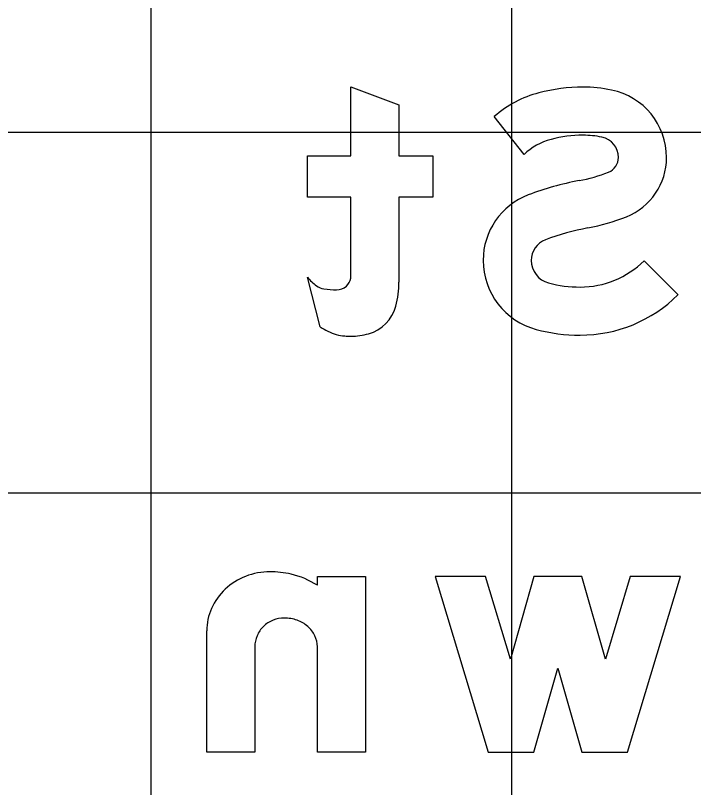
# Model space of a CAD drawing. Extents: x 1797809 to 2198143, y 249608 to 1237864.
# Drawn here: x 2197029.954 to 2197033.714, y 1237304.413 to 1237308.694 of the extents above; entities that cross this region are included whole.
import ezdxf

# ---------------------------------------------------------------- set-up
doc = ezdxf.new("R2010")
doc.units = 0
for name, color, linetype in [('GSBWFILL', 7, 'Continuous'), ('GSCOLORFILL', 7, 'Continuous'), ('GSOUTLINE', 7, 'Continuous'), ('GSSHT', 7, 'Continuous')]:
    doc.layers.add(name, color=color, linetype=linetype)

msp = doc.modelspace()

# ---------------------------------------------------------------- linework, layer by layer
at = {"layer": 'GSBWFILL'}
for p, q in [((2197031.6441, 1237306.967), (2197031.5739, 1237307.243)), ((2197031.2815, 1237305.1937), (2197031.2815, 1237304.6089))]:
    msp.add_line(p, q, dxfattribs=at)
for points in [[(2197031.8139, 1237307.2955), (2197031.8139, 1237307.6855), (2197031.5739, 1237307.6855), (2197031.5739, 1237307.9155), (2197031.8139, 1237307.9155), (2197031.8139, 1237308.2989), (2197032.0806, 1237308.1977), (2197032.0806, 1237307.9155), (2197032.2673, 1237307.9155), (2197032.2673, 1237307.6855), (2197032.0806, 1237307.6855), (2197032.0806, 1237307.215)], [(2197032.7739, 1237307.9236), (2197032.609, 1237308.134)], [(2197033.4395, 1237307.3341), (2197033.6273, 1237307.1447)], [(2197031.6281, 1237305.5341), (2197031.6281, 1237305.5822), (2197031.8948, 1237305.5822), (2197031.8948, 1237304.6089), (2197031.6281, 1237304.6089), (2197031.6281, 1237305.1937)], [(2197031.2815, 1237304.6089), (2197031.0148, 1237304.6089), (2197031.0148, 1237305.2814)]]:
    msp.add_lwpolyline(points, dxfattribs=at)
msp.add_lwpolyline([(2197032.2815, 1237305.5822), (2197032.5748, 1237304.6089), (2197032.8281, 1237304.6089), (2197032.9615, 1237305.0755), (2197033.0948, 1237304.6089), (2197033.3481, 1237304.6089), (2197033.6415, 1237305.5822), (2197033.3629, 1237305.5822), (2197033.2249, 1237305.1242), (2197033.094, 1237305.5822), (2197032.8289, 1237305.5822), (2197032.698, 1237305.1242), (2197032.56, 1237305.5822)], close=True, dxfattribs=at)
for centre, major_axis, ratio, start_param, end_param in [((2197033.1006, 1237307.3333), (0, -0.9632), 0.999997, 3.141593, 3.398544), ((2197033.1006, 1237307.5111), (0, -0.7855), 0.999997, 2.938834, 3.141593), ((2197033.0113, 1237307.6735), (0, -0.6115), 0.999997, 3.398544, 3.859626), ((2197033.1819, 1237307.9063), (0, -0.382), 0.999997, 1.570796, 2.938834), ((2197033.0113, 1237307.6735), (0, -0.3448), 0.999997, 3.398544, 3.900941), ((2197033.1006, 1237307.3333), (0, -0.6965), 0.999997, 3.141593, 3.398544), ((2197033.1006, 1237307.5111), (0, -0.5188), 0.999997, 2.938834, 3.141593), ((2197033.1819, 1237307.9063), (0, -0.1153), 0.999997, 1.570796, 2.938834), ((2197033.21, 1237307.9063), (0, -0.0872), 0.999997, 0.380343, 1.570796), ((2197033.21, 1237307.9063), (0, -0.3538), 0.999997, 0.380343, 1.570796), ((2197032.9194, 1237308.6331), (0, -0.8699), 0.999997, 0.184152, 0.380343), ((2197033.376, 1237306.1821), (0, -1.6233), 0.999997, 3.325745, 3.506141), ((2197032.9357, 1237307.3358), (0, -0.3885), 0.999997, 3.506141, 4.712389), ((2197032.9194, 1237308.6331), (0, -1.1366), 0.999997, 0.184153, 0.380343), ((2197033.376, 1237306.1821), (0, -1.3566), 0.999997, 3.325745, 3.506141), ((2197032.9357, 1237307.3358), (0, -0.1218), 0.999997, 3.506141, 4.712389), ((2197032.9434, 1237307.3358), (0, -0.3961), 0.999997, 4.712389, 6.023261), ((2197032.9434, 1237307.3358), (0, -0.1295), 0.999997, 4.712389, 6.023261), ((2197033.0844, 1237307.6923), (0, -0.5044), 0.999997, 0, 0.780986), ((2197030.1447, 1237307.2955), (0, -1.6693), 0.999998, 1.535587, 1.570796), ((2197031.7494, 1237307.3739), (0, -0.2189), 0.999998, 5.35314, 5.6685), ((2197031.7373, 1237307.2498), (0, -0.0767), 0.999998, 0.733764, 1.400742), ((2197031.6809, 1237307.2767), (0, -0.1), 0.999998, 5.6685, 6.114016), ((2197031.7349, 1237307.5933), (0, -0.4211), 0.999998, 6.114016, 6.283185), ((2197031.7349, 1237307.2524), (0, -0.0803), 0.999998, 0, 0.733764), ((2197031.5632, 1237307.215), (0, -0.5174), 0.999998, 1.310894, 1.570796), ((2197033.0844, 1237307.8661), (0, -0.6782), 0.999997, 6.023261, 6.283185), ((2197033.0844, 1237307.6923), (0, -0.7711), 0.999997, 0, 0.780986), ((2197031.8538, 1237307.1377), (0, -0.2167), 0.999998, 0.272066, 1.310894), ((2197031.8225, 1237307.2293), (0, -0.3172), 0.999998, 5.685934, 5.997023), ((2197031.7941, 1237307.1328), (0, -0.2167), 0.999998, 5.997023, 6.219044), ((2197031.8139, 1237307.2807), (0, -0.3651), 0.999998, 6.283185, 6.555252), ((2197033.0844, 1237307.8661), (0, -0.9449), 0.999997, 6.023261, 6.283185), ((2197031.8139, 1237307.4414), (0, -0.5258), 0.999998, 6.219044, 6.283185), ((2197031.3656, 1237305.2335), (0, -0.3754), 0.999997, 3.141593, 3.510493), ((2197031.3656, 1237305.0755), (0, -0.5334), 0.999997, 2.921606, 3.141593), ((2197031.3702, 1237305.1291), (0, -0.4802), 0.999997, 2.574461, 2.906505), ((2197031.3566, 1237305.2569), (0, -0.3503), 0.999997, 3.510493, 3.89252), ((2197031.3426, 1237305.2718), (0, -0.3299), 0.999997, 3.89252, 4.294702), ((2197031.321, 1237305.2814), (0, -0.3062), 0.999997, 4.294702, 4.712389), ((2197031.4434, 1237305.1888), (0, -0.1635), 0.999997, 3.524154, 3.912508), ((2197031.4452, 1237305.1843), (0, -0.1684), 0.999997, 3.141593, 3.524154), ((2197031.4452, 1237305.1428), (0, -0.2099), 0.999997, 2.795889, 3.141593), ((2197031.4541, 1237305.1677), (0, -0.1835), 0.999997, 2.425874, 2.795889), ((2197031.4405, 1237305.1918), (0, -0.1594), 0.999997, 3.912508, 4.309343), ((2197031.4679, 1237305.1835), (0, -0.1625), 0.999997, 2.015362, 2.425874), ((2197031.4361, 1237305.1937), (0, -0.1546), 0.999997, 4.309343, 4.712389), ((2197031.4892, 1237305.1937), (0, -0.1389), 0.999997, 1.570796, 2.015362)]:
    msp.add_ellipse(centre, major_axis=major_axis, ratio=ratio, start_param=start_param, end_param=end_param, dxfattribs=at)
at = {"layer": 'GSCOLORFILL'}
for p, q in [((2197031.6441, 1237306.967), (2197031.5739, 1237307.243)), ((2197031.2815, 1237305.1937), (2197031.2815, 1237304.6089))]:
    msp.add_line(p, q, dxfattribs=at)
for points in [[(2197031.8139, 1237307.2955), (2197031.8139, 1237307.6855), (2197031.5739, 1237307.6855), (2197031.5739, 1237307.9155), (2197031.8139, 1237307.9155), (2197031.8139, 1237308.2989), (2197032.0806, 1237308.1977), (2197032.0806, 1237307.9155), (2197032.2673, 1237307.9155), (2197032.2673, 1237307.6855), (2197032.0806, 1237307.6855), (2197032.0806, 1237307.215)], [(2197032.7739, 1237307.9236), (2197032.609, 1237308.134)], [(2197033.4395, 1237307.3341), (2197033.6273, 1237307.1447)], [(2197031.6281, 1237305.5341), (2197031.6281, 1237305.5822), (2197031.8948, 1237305.5822), (2197031.8948, 1237304.6089), (2197031.6281, 1237304.6089), (2197031.6281, 1237305.1937)], [(2197031.2815, 1237304.6089), (2197031.0148, 1237304.6089), (2197031.0148, 1237305.2814)]]:
    msp.add_lwpolyline(points, dxfattribs=at)
msp.add_lwpolyline([(2197032.2815, 1237305.5822), (2197032.5748, 1237304.6089), (2197032.8281, 1237304.6089), (2197032.9615, 1237305.0755), (2197033.0948, 1237304.6089), (2197033.3481, 1237304.6089), (2197033.6415, 1237305.5822), (2197033.3629, 1237305.5822), (2197033.2249, 1237305.1242), (2197033.094, 1237305.5822), (2197032.8289, 1237305.5822), (2197032.698, 1237305.1242), (2197032.56, 1237305.5822)], close=True, dxfattribs=at)
for centre, major_axis, ratio, start_param, end_param in [((2197033.1006, 1237307.3333), (0, -0.9632), 0.999997, 3.141593, 3.398544), ((2197033.1006, 1237307.5111), (0, -0.7855), 0.999997, 2.938834, 3.141593), ((2197033.0113, 1237307.6735), (0, -0.6115), 0.999997, 3.398544, 3.859626), ((2197033.1819, 1237307.9063), (0, -0.382), 0.999997, 1.570796, 2.938834), ((2197033.0113, 1237307.6735), (0, -0.3448), 0.999997, 3.398544, 3.900941), ((2197033.1006, 1237307.3333), (0, -0.6965), 0.999997, 3.141593, 3.398544), ((2197033.1006, 1237307.5111), (0, -0.5188), 0.999997, 2.938834, 3.141593), ((2197033.1819, 1237307.9063), (0, -0.1153), 0.999997, 1.570796, 2.938834), ((2197033.21, 1237307.9063), (0, -0.0872), 0.999997, 0.380343, 1.570796), ((2197033.21, 1237307.9063), (0, -0.3538), 0.999997, 0.380343, 1.570796), ((2197032.9194, 1237308.6331), (0, -0.8699), 0.999997, 0.184152, 0.380343), ((2197033.376, 1237306.1821), (0, -1.6233), 0.999997, 3.325745, 3.506141), ((2197032.9357, 1237307.3358), (0, -0.3885), 0.999997, 3.506141, 4.712389), ((2197032.9194, 1237308.6331), (0, -1.1366), 0.999997, 0.184153, 0.380343), ((2197033.376, 1237306.1821), (0, -1.3566), 0.999997, 3.325745, 3.506141), ((2197032.9357, 1237307.3358), (0, -0.1218), 0.999997, 3.506141, 4.712389), ((2197032.9434, 1237307.3358), (0, -0.3961), 0.999997, 4.712389, 6.023261), ((2197032.9434, 1237307.3358), (0, -0.1295), 0.999997, 4.712389, 6.023261), ((2197033.0844, 1237307.6923), (0, -0.5044), 0.999997, 0, 0.780986), ((2197030.1447, 1237307.2955), (0, -1.6693), 0.999998, 1.535587, 1.570796), ((2197031.7494, 1237307.3739), (0, -0.2189), 0.999998, 5.35314, 5.6685), ((2197031.7373, 1237307.2498), (0, -0.0767), 0.999998, 0.733764, 1.400742), ((2197031.6809, 1237307.2767), (0, -0.1), 0.999998, 5.6685, 6.114016), ((2197031.7349, 1237307.5933), (0, -0.4211), 0.999998, 6.114016, 6.283185), ((2197031.7349, 1237307.2524), (0, -0.0803), 0.999998, 0, 0.733764), ((2197031.5632, 1237307.215), (0, -0.5174), 0.999998, 1.310894, 1.570796), ((2197033.0844, 1237307.8661), (0, -0.6782), 0.999997, 6.023261, 6.283185), ((2197033.0844, 1237307.6923), (0, -0.7711), 0.999997, 0, 0.780986), ((2197031.8538, 1237307.1377), (0, -0.2167), 0.999998, 0.272066, 1.310894), ((2197031.8225, 1237307.2293), (0, -0.3172), 0.999998, 5.685934, 5.997023), ((2197031.7941, 1237307.1328), (0, -0.2167), 0.999998, 5.997023, 6.219044), ((2197031.8139, 1237307.2807), (0, -0.3651), 0.999998, 6.283185, 6.555252), ((2197033.0844, 1237307.8661), (0, -0.9449), 0.999997, 6.023261, 6.283185), ((2197031.8139, 1237307.4414), (0, -0.5258), 0.999998, 6.219044, 6.283185), ((2197031.3656, 1237305.2335), (0, -0.3754), 0.999997, 3.141593, 3.510493), ((2197031.3656, 1237305.0755), (0, -0.5334), 0.999997, 2.921606, 3.141593), ((2197031.3702, 1237305.1291), (0, -0.4802), 0.999997, 2.574461, 2.906505), ((2197031.3566, 1237305.2569), (0, -0.3503), 0.999997, 3.510493, 3.89252), ((2197031.3426, 1237305.2718), (0, -0.3299), 0.999997, 3.89252, 4.294702), ((2197031.321, 1237305.2814), (0, -0.3062), 0.999997, 4.294702, 4.712389), ((2197031.4434, 1237305.1888), (0, -0.1635), 0.999997, 3.524154, 3.912508), ((2197031.4452, 1237305.1843), (0, -0.1684), 0.999997, 3.141593, 3.524154), ((2197031.4452, 1237305.1428), (0, -0.2099), 0.999997, 2.795889, 3.141593), ((2197031.4541, 1237305.1677), (0, -0.1835), 0.999997, 2.425874, 2.795889), ((2197031.4405, 1237305.1918), (0, -0.1594), 0.999997, 3.912508, 4.309343), ((2197031.4679, 1237305.1835), (0, -0.1625), 0.999997, 2.015362, 2.425874), ((2197031.4361, 1237305.1937), (0, -0.1546), 0.999997, 4.309343, 4.712389), ((2197031.4892, 1237305.1937), (0, -0.1389), 0.999997, 1.570796, 2.015362)]:
    msp.add_ellipse(centre, major_axis=major_axis, ratio=ratio, start_param=start_param, end_param=end_param, dxfattribs=at)
at = {"layer": 'GSOUTLINE'}
for p, q in [((2197031.6441, 1237306.967), (2197031.5739, 1237307.243)), ((2197031.2815, 1237305.1937), (2197031.2815, 1237304.6089))]:
    msp.add_line(p, q, dxfattribs=at)
for points in [[(2197031.8139, 1237307.2955), (2197031.8139, 1237307.6855), (2197031.5739, 1237307.6855), (2197031.5739, 1237307.9155), (2197031.8139, 1237307.9155), (2197031.8139, 1237308.2989), (2197032.0806, 1237308.1977), (2197032.0806, 1237307.9155), (2197032.2673, 1237307.9155), (2197032.2673, 1237307.6855), (2197032.0806, 1237307.6855), (2197032.0806, 1237307.215)], [(2197032.7739, 1237307.9236), (2197032.609, 1237308.134)], [(2197033.4395, 1237307.3341), (2197033.6273, 1237307.1447)], [(2197031.6281, 1237305.5341), (2197031.6281, 1237305.5822), (2197031.8948, 1237305.5822), (2197031.8948, 1237304.6089), (2197031.6281, 1237304.6089), (2197031.6281, 1237305.1937)], [(2197031.2815, 1237304.6089), (2197031.0148, 1237304.6089), (2197031.0148, 1237305.2814)]]:
    msp.add_lwpolyline(points, dxfattribs=at)
msp.add_lwpolyline([(2197032.2815, 1237305.5822), (2197032.5748, 1237304.6089), (2197032.8281, 1237304.6089), (2197032.9615, 1237305.0755), (2197033.0948, 1237304.6089), (2197033.3481, 1237304.6089), (2197033.6415, 1237305.5822), (2197033.3629, 1237305.5822), (2197033.2249, 1237305.1242), (2197033.094, 1237305.5822), (2197032.8289, 1237305.5822), (2197032.698, 1237305.1242), (2197032.56, 1237305.5822)], close=True, dxfattribs=at)
for centre, major_axis, ratio, start_param, end_param in [((2197033.1006, 1237307.3333), (0, -0.9632), 0.999997, 3.141593, 3.398544), ((2197033.1006, 1237307.5111), (0, -0.7855), 0.999997, 2.938834, 3.141593), ((2197033.0113, 1237307.6735), (0, -0.6115), 0.999997, 3.398544, 3.859626), ((2197033.1819, 1237307.9063), (0, -0.382), 0.999997, 1.570796, 2.938834), ((2197033.0113, 1237307.6735), (0, -0.3448), 0.999997, 3.398544, 3.900941), ((2197033.1006, 1237307.3333), (0, -0.6965), 0.999997, 3.141593, 3.398544), ((2197033.1006, 1237307.5111), (0, -0.5188), 0.999997, 2.938834, 3.141593), ((2197033.1819, 1237307.9063), (0, -0.1153), 0.999997, 1.570796, 2.938834), ((2197033.21, 1237307.9063), (0, -0.0872), 0.999997, 0.380343, 1.570796), ((2197033.21, 1237307.9063), (0, -0.3538), 0.999997, 0.380343, 1.570796), ((2197032.9194, 1237308.6331), (0, -0.8699), 0.999997, 0.184152, 0.380343), ((2197033.376, 1237306.1821), (0, -1.6233), 0.999997, 3.325745, 3.506141), ((2197032.9357, 1237307.3358), (0, -0.3885), 0.999997, 3.506141, 4.712389), ((2197032.9194, 1237308.6331), (0, -1.1366), 0.999997, 0.184153, 0.380343), ((2197033.376, 1237306.1821), (0, -1.3566), 0.999997, 3.325745, 3.506141), ((2197032.9357, 1237307.3358), (0, -0.1218), 0.999997, 3.506141, 4.712389), ((2197032.9434, 1237307.3358), (0, -0.3961), 0.999997, 4.712389, 6.023261), ((2197032.9434, 1237307.3358), (0, -0.1295), 0.999997, 4.712389, 6.023261), ((2197033.0844, 1237307.6923), (0, -0.5044), 0.999997, 0, 0.780986), ((2197030.1447, 1237307.2955), (0, -1.6693), 0.999998, 1.535587, 1.570796), ((2197031.7494, 1237307.3739), (0, -0.2189), 0.999998, 5.35314, 5.6685), ((2197031.7373, 1237307.2498), (0, -0.0767), 0.999998, 0.733764, 1.400742), ((2197031.6809, 1237307.2767), (0, -0.1), 0.999998, 5.6685, 6.114016), ((2197031.7349, 1237307.5933), (0, -0.4211), 0.999998, 6.114016, 6.283185), ((2197031.7349, 1237307.2524), (0, -0.0803), 0.999998, 0, 0.733764), ((2197031.5632, 1237307.215), (0, -0.5174), 0.999998, 1.310894, 1.570796), ((2197033.0844, 1237307.8661), (0, -0.6782), 0.999997, 6.023261, 6.283185), ((2197033.0844, 1237307.6923), (0, -0.7711), 0.999997, 0, 0.780986), ((2197031.8538, 1237307.1377), (0, -0.2167), 0.999998, 0.272066, 1.310894), ((2197031.8225, 1237307.2293), (0, -0.3172), 0.999998, 5.685934, 5.997023), ((2197031.7941, 1237307.1328), (0, -0.2167), 0.999998, 5.997023, 6.219044), ((2197031.8139, 1237307.2807), (0, -0.3651), 0.999998, 6.283185, 6.555252), ((2197033.0844, 1237307.8661), (0, -0.9449), 0.999997, 6.023261, 6.283185), ((2197031.8139, 1237307.4414), (0, -0.5258), 0.999998, 6.219044, 6.283185), ((2197031.3656, 1237305.2335), (0, -0.3754), 0.999997, 3.141593, 3.510493), ((2197031.3656, 1237305.0755), (0, -0.5334), 0.999997, 2.921606, 3.141593), ((2197031.3702, 1237305.1291), (0, -0.4802), 0.999997, 2.574461, 2.906505), ((2197031.3566, 1237305.2569), (0, -0.3503), 0.999997, 3.510493, 3.89252), ((2197031.3426, 1237305.2718), (0, -0.3299), 0.999997, 3.89252, 4.294702), ((2197031.321, 1237305.2814), (0, -0.3062), 0.999997, 4.294702, 4.712389), ((2197031.4434, 1237305.1888), (0, -0.1635), 0.999997, 3.524154, 3.912508), ((2197031.4452, 1237305.1843), (0, -0.1684), 0.999997, 3.141593, 3.524154), ((2197031.4452, 1237305.1428), (0, -0.2099), 0.999997, 2.795889, 3.141593), ((2197031.4541, 1237305.1677), (0, -0.1835), 0.999997, 2.425874, 2.795889), ((2197031.4405, 1237305.1918), (0, -0.1594), 0.999997, 3.912508, 4.309343), ((2197031.4679, 1237305.1835), (0, -0.1625), 0.999997, 2.015362, 2.425874), ((2197031.4361, 1237305.1937), (0, -0.1546), 0.999997, 4.309343, 4.712389), ((2197031.4892, 1237305.1937), (0, -0.1389), 0.999997, 1.570796, 2.015362)]:
    msp.add_ellipse(centre, major_axis=major_axis, ratio=ratio, start_param=start_param, end_param=end_param, dxfattribs=at)
at = {"layer": 'GSSHT'}
for p, q in [((2197030.7065, 1237248.0462), (2197030.7065, 1237318.0462)), ((2197032.7065, 1237248.0462), (2197032.7065, 1237318.0462)), ((2196954.7065, 1237308.0462), (2197214.7065, 1237308.0462)), ((2196954.7065, 1237306.0462), (2197214.7065, 1237306.0462))]:
    msp.add_line(p, q, dxfattribs=at)

doc.saveas('drawing.dxf')
